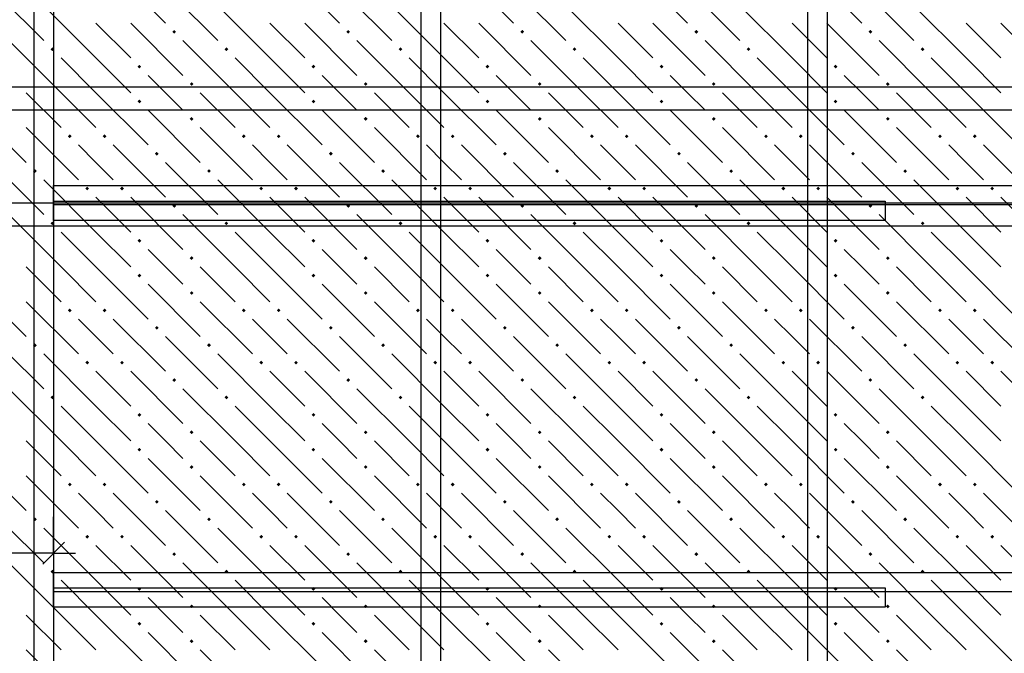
# Model space of a CAD drawing. Header units: millimetres. Extents: x 40580 to 1930067, y -240640 to 81020.
# Tile 410 of 656: x 1112635 to 1116029, y -187980 to -185797. Entities that reach past the tile are written whole.
import ezdxf

# ---------------------------------------------------------------- set-up
doc = ezdxf.new("R2010")
doc.units = ezdxf.units.MM
for name, color, linetype, lineweight in [('Standard', 7, 'Continuous', 25), ('ЖБ Перекрытие верхний уровень', 7, 'Continuous', 35), ('Ребро вкладыша арматура S1', 52, 'Continuous', 25), ('Фоновоя арматура Х1', 52, 'Continuous', 25)]:
    doc.layers.add(name, color=color, linetype=linetype, lineweight=lineweight)

msp = doc.modelspace()

# ---------------------------------------------------------------- hatches: boundary and pattern name
at = {"layer": 'ЖБ Перекрытие верхний уровень', "linetype": 'Continuous', "lineweight": -3, "transparency": 33554687}
for points in [[(1113160.9, -185838.3), (1113167.4, -185831.8), (1113173.9, -185838.3), (1113167.4, -185844.8)], [(1113760.9, -185838.3), (1113767.4, -185831.8), (1113773.9, -185838.3), (1113767.4, -185844.8)], [(1114360.9, -185838.3), (1114367.4, -185831.8), (1114373.9, -185838.3), (1114367.4, -185844.8)], [(1114960.9, -185838.3), (1114967.4, -185831.8), (1114973.9, -185838.3), (1114967.4, -185844.8)], [(1115560.9, -185838.3), (1115567.4, -185831.8), (1115573.9, -185838.3), (1115567.4, -185844.8)], [(1112740.9, -185898.3), (1112747.4, -185891.8), (1112753.9, -185898.3), (1112747.4, -185904.8)], [(1113340.9, -185898.3), (1113347.4, -185891.8), (1113353.9, -185898.3), (1113347.4, -185904.8)], [(1113940.9, -185898.3), (1113947.4, -185891.8), (1113953.9, -185898.3), (1113947.4, -185904.8)], [(1114540.9, -185898.3), (1114547.4, -185891.8), (1114553.9, -185898.3), (1114547.4, -185904.8)], [(1115140.9, -185898.3), (1115147.4, -185891.8), (1115153.9, -185898.3), (1115147.4, -185904.8)], [(1115740.9, -185898.3), (1115747.4, -185891.8), (1115753.9, -185898.3), (1115747.4, -185904.8)], [(1113040.9, -185958.3), (1113047.4, -185951.8), (1113053.9, -185958.3), (1113047.4, -185964.8)], [(1113640.9, -185958.3), (1113647.4, -185951.8), (1113653.9, -185958.3), (1113647.4, -185964.8)], [(1114240.9, -185958.3), (1114247.4, -185951.8), (1114253.9, -185958.3), (1114247.4, -185964.8)], [(1114840.9, -185958.3), (1114847.4, -185951.8), (1114853.9, -185958.3), (1114847.4, -185964.8)], [(1115440.9, -185958.3), (1115447.4, -185951.8), (1115453.9, -185958.3), (1115447.4, -185964.8)], [(1113220.9, -186018.3), (1113227.4, -186011.8), (1113233.9, -186018.3), (1113227.4, -186024.8)], [(1113820.9, -186018.3), (1113827.4, -186011.8), (1113833.9, -186018.3), (1113827.4, -186024.8)], [(1114420.9, -186018.3), (1114427.4, -186011.8), (1114433.9, -186018.3), (1114427.4, -186024.8)], [(1115020.9, -186018.3), (1115027.4, -186011.8), (1115033.9, -186018.3), (1115027.4, -186024.8)], [(1115620.9, -186018.3), (1115627.4, -186011.8), (1115633.9, -186018.3), (1115627.4, -186024.8)], [(1113040.9, -186078.3), (1113047.4, -186071.8), (1113053.9, -186078.3), (1113047.4, -186084.8)], [(1113640.9, -186078.3), (1113647.4, -186071.8), (1113653.9, -186078.3), (1113647.4, -186084.8)], [(1114240.9, -186078.3), (1114247.4, -186071.8), (1114253.9, -186078.3), (1114247.4, -186084.8)], [(1114840.9, -186078.3), (1114847.4, -186071.8), (1114853.9, -186078.3), (1114847.4, -186084.8)], [(1115440.9, -186078.3), (1115447.4, -186071.8), (1115453.9, -186078.3), (1115447.4, -186084.8)], [(1113220.9, -186138.3), (1113227.4, -186131.8), (1113233.9, -186138.3), (1113227.4, -186144.8)], [(1113820.9, -186138.3), (1113827.4, -186131.8), (1113833.9, -186138.3), (1113827.4, -186144.8)], [(1114420.9, -186138.3), (1114427.4, -186131.8), (1114433.9, -186138.3), (1114427.4, -186144.8)], [(1115020.9, -186138.3), (1115027.4, -186131.8), (1115033.9, -186138.3), (1115027.4, -186144.8)], [(1115620.9, -186138.3), (1115627.4, -186131.8), (1115633.9, -186138.3), (1115627.4, -186144.8)], [(1112800.9, -186198.3), (1112807.4, -186191.8), (1112813.9, -186198.3), (1112807.4, -186204.8)], [(1112920.9, -186198.3), (1112927.4, -186191.8), (1112933.9, -186198.3), (1112927.4, -186204.8)], [(1113400.9, -186198.3), (1113407.4, -186191.8), (1113413.9, -186198.3), (1113407.4, -186204.8)], [(1113520.9, -186198.3), (1113527.4, -186191.8), (1113533.9, -186198.3), (1113527.4, -186204.8)], [(1114000.9, -186198.3), (1114007.4, -186191.8), (1114013.9, -186198.3), (1114007.4, -186204.8)], [(1114120.9, -186198.3), (1114127.4, -186191.8), (1114133.9, -186198.3), (1114127.4, -186204.8)], [(1114600.9, -186198.3), (1114607.4, -186191.8), (1114613.9, -186198.3), (1114607.4, -186204.8)], [(1114720.9, -186198.3), (1114727.4, -186191.8), (1114733.9, -186198.3), (1114727.4, -186204.8)], [(1115200.9, -186198.3), (1115207.4, -186191.8), (1115213.9, -186198.3), (1115207.4, -186204.8)], [(1115320.9, -186198.3), (1115327.4, -186191.8), (1115333.9, -186198.3), (1115327.4, -186204.8)], [(1115800.9, -186198.3), (1115807.4, -186191.8), (1115813.9, -186198.3), (1115807.4, -186204.8)], [(1115920.9, -186198.3), (1115927.4, -186191.8), (1115933.9, -186198.3), (1115927.4, -186204.8)], [(1113100.9, -186258.3), (1113107.4, -186251.8), (1113113.9, -186258.3), (1113107.4, -186264.8)], [(1113700.9, -186258.3), (1113707.4, -186251.8), (1113713.9, -186258.3), (1113707.4, -186264.8)], [(1114300.9, -186258.3), (1114307.4, -186251.8), (1114313.9, -186258.3), (1114307.4, -186264.8)], [(1114900.9, -186258.3), (1114907.4, -186251.8), (1114913.9, -186258.3), (1114907.4, -186264.8)], [(1115500.9, -186258.3), (1115507.4, -186251.8), (1115513.9, -186258.3), (1115507.4, -186264.8)], [(1112680.9, -186318.3), (1112687.4, -186311.8), (1112693.9, -186318.3), (1112687.4, -186324.8)], [(1113280.9, -186318.3), (1113287.4, -186311.8), (1113293.9, -186318.3), (1113287.4, -186324.8)], [(1113880.9, -186318.3), (1113887.4, -186311.8), (1113893.9, -186318.3), (1113887.4, -186324.8)], [(1114480.9, -186318.3), (1114487.4, -186311.8), (1114493.9, -186318.3), (1114487.4, -186324.8)], [(1115080.9, -186318.3), (1115087.4, -186311.8), (1115093.9, -186318.3), (1115087.4, -186324.8)], [(1115680.9, -186318.3), (1115687.4, -186311.8), (1115693.9, -186318.3), (1115687.4, -186324.8)], [(1112860.9, -186378.3), (1112867.4, -186371.8), (1112873.9, -186378.3), (1112867.4, -186384.8)], [(1112980.9, -186378.3), (1112987.4, -186371.8), (1112993.9, -186378.3), (1112987.4, -186384.8)], [(1113460.9, -186378.3), (1113467.4, -186371.8), (1113473.9, -186378.3), (1113467.4, -186384.8)], [(1113580.9, -186378.3), (1113587.4, -186371.8), (1113593.9, -186378.3), (1113587.4, -186384.8)], [(1114060.9, -186378.3), (1114067.4, -186371.8), (1114073.9, -186378.3), (1114067.4, -186384.8)], [(1114180.9, -186378.3), (1114187.4, -186371.8), (1114193.9, -186378.3), (1114187.4, -186384.8)], [(1114660.9, -186378.3), (1114667.4, -186371.8), (1114673.9, -186378.3), (1114667.4, -186384.8)], [(1114780.9, -186378.3), (1114787.4, -186371.8), (1114793.9, -186378.3), (1114787.4, -186384.8)], [(1115260.9, -186378.3), (1115267.4, -186371.8), (1115273.9, -186378.3), (1115267.4, -186384.8)], [(1115380.9, -186378.3), (1115387.4, -186371.8), (1115393.9, -186378.3), (1115387.4, -186384.8)], [(1115860.9, -186378.3), (1115867.4, -186371.8), (1115873.9, -186378.3), (1115867.4, -186384.8)], [(1115980.9, -186378.3), (1115987.4, -186371.8), (1115993.9, -186378.3), (1115987.4, -186384.8)], [(1113160.9, -186438.3), (1113167.4, -186431.8), (1113173.9, -186438.3), (1113167.4, -186444.8)], [(1113760.9, -186438.3), (1113767.4, -186431.8), (1113773.9, -186438.3), (1113767.4, -186444.8)], [(1114360.9, -186438.3), (1114367.4, -186431.8), (1114373.9, -186438.3), (1114367.4, -186444.8)], [(1114960.9, -186438.3), (1114967.4, -186431.8), (1114973.9, -186438.3), (1114967.4, -186444.8)], [(1115560.9, -186438.3), (1115567.4, -186431.8), (1115573.9, -186438.3), (1115567.4, -186444.8)], [(1112740.9, -186498.3), (1112747.4, -186491.8), (1112753.9, -186498.3), (1112747.4, -186504.8)], [(1113340.9, -186498.3), (1113347.4, -186491.8), (1113353.9, -186498.3), (1113347.4, -186504.8)], [(1113940.9, -186498.3), (1113947.4, -186491.8), (1113953.9, -186498.3), (1113947.4, -186504.8)], [(1114540.9, -186498.3), (1114547.4, -186491.8), (1114553.9, -186498.3), (1114547.4, -186504.8)], [(1115140.9, -186498.3), (1115147.4, -186491.8), (1115153.9, -186498.3), (1115147.4, -186504.8)], [(1115740.9, -186498.3), (1115747.4, -186491.8), (1115753.9, -186498.3), (1115747.4, -186504.8)], [(1113040.9, -186558.3), (1113047.4, -186551.8), (1113053.9, -186558.3), (1113047.4, -186564.8)], [(1113640.9, -186558.3), (1113647.4, -186551.8), (1113653.9, -186558.3), (1113647.4, -186564.8)], [(1114240.9, -186558.3), (1114247.4, -186551.8), (1114253.9, -186558.3), (1114247.4, -186564.8)], [(1114840.9, -186558.3), (1114847.4, -186551.8), (1114853.9, -186558.3), (1114847.4, -186564.8)], [(1115440.9, -186558.3), (1115447.4, -186551.8), (1115453.9, -186558.3), (1115447.4, -186564.8)], [(1113220.9, -186618.3), (1113227.4, -186611.8), (1113233.9, -186618.3), (1113227.4, -186624.8)], [(1113820.9, -186618.3), (1113827.4, -186611.8), (1113833.9, -186618.3), (1113827.4, -186624.8)], [(1114420.9, -186618.3), (1114427.4, -186611.8), (1114433.9, -186618.3), (1114427.4, -186624.8)], [(1115020.9, -186618.3), (1115027.4, -186611.8), (1115033.9, -186618.3), (1115027.4, -186624.8)], [(1115620.9, -186618.3), (1115627.4, -186611.8), (1115633.9, -186618.3), (1115627.4, -186624.8)], [(1113040.9, -186678.3), (1113047.4, -186671.8), (1113053.9, -186678.3), (1113047.4, -186684.8)], [(1113640.9, -186678.3), (1113647.4, -186671.8), (1113653.9, -186678.3), (1113647.4, -186684.8)], [(1114240.9, -186678.3), (1114247.4, -186671.8), (1114253.9, -186678.3), (1114247.4, -186684.8)], [(1114840.9, -186678.3), (1114847.4, -186671.8), (1114853.9, -186678.3), (1114847.4, -186684.8)], [(1115440.9, -186678.3), (1115447.4, -186671.8), (1115453.9, -186678.3), (1115447.4, -186684.8)], [(1113220.9, -186738.3), (1113227.4, -186731.8), (1113233.9, -186738.3), (1113227.4, -186744.8)], [(1113820.9, -186738.3), (1113827.4, -186731.8), (1113833.9, -186738.3), (1113827.4, -186744.8)], [(1114420.9, -186738.3), (1114427.4, -186731.8), (1114433.9, -186738.3), (1114427.4, -186744.8)], [(1115020.9, -186738.3), (1115027.4, -186731.8), (1115033.9, -186738.3), (1115027.4, -186744.8)], [(1115620.9, -186738.3), (1115627.4, -186731.8), (1115633.9, -186738.3), (1115627.4, -186744.8)], [(1112800.9, -186798.3), (1112807.4, -186791.8), (1112813.9, -186798.3), (1112807.4, -186804.8)], [(1112920.9, -186798.3), (1112927.4, -186791.8), (1112933.9, -186798.3), (1112927.4, -186804.8)], [(1113400.9, -186798.3), (1113407.4, -186791.8), (1113413.9, -186798.3), (1113407.4, -186804.8)], [(1113520.9, -186798.3), (1113527.4, -186791.8), (1113533.9, -186798.3), (1113527.4, -186804.8)], [(1114000.9, -186798.3), (1114007.4, -186791.8), (1114013.9, -186798.3), (1114007.4, -186804.8)], [(1114120.9, -186798.3), (1114127.4, -186791.8), (1114133.9, -186798.3), (1114127.4, -186804.8)], [(1114600.9, -186798.3), (1114607.4, -186791.8), (1114613.9, -186798.3), (1114607.4, -186804.8)], [(1114720.9, -186798.3), (1114727.4, -186791.8), (1114733.9, -186798.3), (1114727.4, -186804.8)], [(1115200.9, -186798.3), (1115207.4, -186791.8), (1115213.9, -186798.3), (1115207.4, -186804.8)], [(1115320.9, -186798.3), (1115327.4, -186791.8), (1115333.9, -186798.3), (1115327.4, -186804.8)], [(1115800.9, -186798.3), (1115807.4, -186791.8), (1115813.9, -186798.3), (1115807.4, -186804.8)], [(1115920.9, -186798.3), (1115927.4, -186791.8), (1115933.9, -186798.3), (1115927.4, -186804.8)], [(1113100.9, -186858.3), (1113107.4, -186851.8), (1113113.9, -186858.3), (1113107.4, -186864.8)], [(1113700.9, -186858.3), (1113707.4, -186851.8), (1113713.9, -186858.3), (1113707.4, -186864.8)], [(1114300.9, -186858.3), (1114307.4, -186851.8), (1114313.9, -186858.3), (1114307.4, -186864.8)], [(1114900.9, -186858.3), (1114907.4, -186851.8), (1114913.9, -186858.3), (1114907.4, -186864.8)], [(1115500.9, -186858.3), (1115507.4, -186851.8), (1115513.9, -186858.3), (1115507.4, -186864.8)], [(1112680.9, -186918.3), (1112687.4, -186911.8), (1112693.9, -186918.3), (1112687.4, -186924.8)], [(1113280.9, -186918.3), (1113287.4, -186911.8), (1113293.9, -186918.3), (1113287.4, -186924.8)], [(1113880.9, -186918.3), (1113887.4, -186911.8), (1113893.9, -186918.3), (1113887.4, -186924.8)], [(1114480.9, -186918.3), (1114487.4, -186911.8), (1114493.9, -186918.3), (1114487.4, -186924.8)], [(1115080.9, -186918.3), (1115087.4, -186911.8), (1115093.9, -186918.3), (1115087.4, -186924.8)], [(1115680.9, -186918.3), (1115687.4, -186911.8), (1115693.9, -186918.3), (1115687.4, -186924.8)], [(1112860.9, -186978.3), (1112867.4, -186971.8), (1112873.9, -186978.3), (1112867.4, -186984.8)], [(1112980.9, -186978.3), (1112987.4, -186971.8), (1112993.9, -186978.3), (1112987.4, -186984.8)], [(1113460.9, -186978.3), (1113467.4, -186971.8), (1113473.9, -186978.3), (1113467.4, -186984.8)], [(1113580.9, -186978.3), (1113587.4, -186971.8), (1113593.9, -186978.3), (1113587.4, -186984.8)], [(1114060.9, -186978.3), (1114067.4, -186971.8), (1114073.9, -186978.3), (1114067.4, -186984.8)], [(1114180.9, -186978.3), (1114187.4, -186971.8), (1114193.9, -186978.3), (1114187.4, -186984.8)], [(1114660.9, -186978.3), (1114667.4, -186971.8), (1114673.9, -186978.3), (1114667.4, -186984.8)], [(1114780.9, -186978.3), (1114787.4, -186971.8), (1114793.9, -186978.3), (1114787.4, -186984.8)], [(1115260.9, -186978.3), (1115267.4, -186971.8), (1115273.9, -186978.3), (1115267.4, -186984.8)], [(1115380.9, -186978.3), (1115387.4, -186971.8), (1115393.9, -186978.3), (1115387.4, -186984.8)], [(1115860.9, -186978.3), (1115867.4, -186971.8), (1115873.9, -186978.3), (1115867.4, -186984.8)], [(1115980.9, -186978.3), (1115987.4, -186971.8), (1115993.9, -186978.3), (1115987.4, -186984.8)], [(1113160.9, -187038.3), (1113167.4, -187031.8), (1113173.9, -187038.3), (1113167.4, -187044.8)], [(1113760.9, -187038.3), (1113767.4, -187031.8), (1113773.9, -187038.3), (1113767.4, -187044.8)], [(1114360.9, -187038.3), (1114367.4, -187031.8), (1114373.9, -187038.3), (1114367.4, -187044.8)], [(1114960.9, -187038.3), (1114967.4, -187031.8), (1114973.9, -187038.3), (1114967.4, -187044.8)], [(1115560.9, -187038.3), (1115567.4, -187031.8), (1115573.9, -187038.3), (1115567.4, -187044.8)], [(1112740.9, -187098.3), (1112747.4, -187091.8), (1112753.9, -187098.3), (1112747.4, -187104.8)], [(1113340.9, -187098.3), (1113347.4, -187091.8), (1113353.9, -187098.3), (1113347.4, -187104.8)], [(1113940.9, -187098.3), (1113947.4, -187091.8), (1113953.9, -187098.3), (1113947.4, -187104.8)], [(1114540.9, -187098.3), (1114547.4, -187091.8), (1114553.9, -187098.3), (1114547.4, -187104.8)], [(1115140.9, -187098.3), (1115147.4, -187091.8), (1115153.9, -187098.3), (1115147.4, -187104.8)], [(1115740.9, -187098.3), (1115747.4, -187091.8), (1115753.9, -187098.3), (1115747.4, -187104.8)], [(1113040.9, -187158.3), (1113047.4, -187151.8), (1113053.9, -187158.3), (1113047.4, -187164.8)], [(1113640.9, -187158.3), (1113647.4, -187151.8), (1113653.9, -187158.3), (1113647.4, -187164.8)], [(1114240.9, -187158.3), (1114247.4, -187151.8), (1114253.9, -187158.3), (1114247.4, -187164.8)], [(1114840.9, -187158.3), (1114847.4, -187151.8), (1114853.9, -187158.3), (1114847.4, -187164.8)], [(1115440.9, -187158.3), (1115447.4, -187151.8), (1115453.9, -187158.3), (1115447.4, -187164.8)], [(1113220.9, -187218.3), (1113227.4, -187211.8), (1113233.9, -187218.3), (1113227.4, -187224.8)], [(1113820.9, -187218.3), (1113827.4, -187211.8), (1113833.9, -187218.3), (1113827.4, -187224.8)], [(1114420.9, -187218.3), (1114427.4, -187211.8), (1114433.9, -187218.3), (1114427.4, -187224.8)], [(1115020.9, -187218.3), (1115027.4, -187211.8), (1115033.9, -187218.3), (1115027.4, -187224.8)], [(1115620.9, -187218.3), (1115627.4, -187211.8), (1115633.9, -187218.3), (1115627.4, -187224.8)], [(1113040.9, -187278.3), (1113047.4, -187271.8), (1113053.9, -187278.3), (1113047.4, -187284.8)], [(1113640.9, -187278.3), (1113647.4, -187271.8), (1113653.9, -187278.3), (1113647.4, -187284.8)], [(1114240.9, -187278.3), (1114247.4, -187271.8), (1114253.9, -187278.3), (1114247.4, -187284.8)], [(1114840.9, -187278.3), (1114847.4, -187271.8), (1114853.9, -187278.3), (1114847.4, -187284.8)], [(1115440.9, -187278.3), (1115447.4, -187271.8), (1115453.9, -187278.3), (1115447.4, -187284.8)], [(1113220.9, -187338.3), (1113227.4, -187331.8), (1113233.9, -187338.3), (1113227.4, -187344.8)], [(1113820.9, -187338.3), (1113827.4, -187331.8), (1113833.9, -187338.3), (1113827.4, -187344.8)], [(1114420.9, -187338.3), (1114427.4, -187331.8), (1114433.9, -187338.3), (1114427.4, -187344.8)], [(1115020.9, -187338.3), (1115027.4, -187331.8), (1115033.9, -187338.3), (1115027.4, -187344.8)], [(1115620.9, -187338.3), (1115627.4, -187331.8), (1115633.9, -187338.3), (1115627.4, -187344.8)], [(1112800.9, -187398.3), (1112807.4, -187391.8), (1112813.9, -187398.3), (1112807.4, -187404.8)], [(1112920.9, -187398.3), (1112927.4, -187391.8), (1112933.9, -187398.3), (1112927.4, -187404.8)], [(1113400.9, -187398.3), (1113407.4, -187391.8), (1113413.9, -187398.3), (1113407.4, -187404.8)], [(1113520.9, -187398.3), (1113527.4, -187391.8), (1113533.9, -187398.3), (1113527.4, -187404.8)], [(1114000.9, -187398.3), (1114007.4, -187391.8), (1114013.9, -187398.3), (1114007.4, -187404.8)], [(1114120.9, -187398.3), (1114127.4, -187391.8), (1114133.9, -187398.3), (1114127.4, -187404.8)], [(1114600.9, -187398.3), (1114607.4, -187391.8), (1114613.9, -187398.3), (1114607.4, -187404.8)], [(1114720.9, -187398.3), (1114727.4, -187391.8), (1114733.9, -187398.3), (1114727.4, -187404.8)], [(1115200.9, -187398.3), (1115207.4, -187391.8), (1115213.9, -187398.3), (1115207.4, -187404.8)], [(1115320.9, -187398.3), (1115327.4, -187391.8), (1115333.9, -187398.3), (1115327.4, -187404.8)], [(1115800.9, -187398.3), (1115807.4, -187391.8), (1115813.9, -187398.3), (1115807.4, -187404.8)], [(1115920.9, -187398.3), (1115927.4, -187391.8), (1115933.9, -187398.3), (1115927.4, -187404.8)], [(1113100.9, -187458.3), (1113107.4, -187451.8), (1113113.9, -187458.3), (1113107.4, -187464.8)], [(1113700.9, -187458.3), (1113707.4, -187451.8), (1113713.9, -187458.3), (1113707.4, -187464.8)], [(1114300.9, -187458.3), (1114307.4, -187451.8), (1114313.9, -187458.3), (1114307.4, -187464.8)], [(1114900.9, -187458.3), (1114907.4, -187451.8), (1114913.9, -187458.3), (1114907.4, -187464.8)], [(1115500.9, -187458.3), (1115507.4, -187451.8), (1115513.9, -187458.3), (1115507.4, -187464.8)], [(1112680.9, -187518.3), (1112687.4, -187511.8), (1112693.9, -187518.3), (1112687.4, -187524.8)], [(1113280.9, -187518.3), (1113287.4, -187511.8), (1113293.9, -187518.3), (1113287.4, -187524.8)], [(1113880.9, -187518.3), (1113887.4, -187511.8), (1113893.9, -187518.3), (1113887.4, -187524.8)], [(1114480.9, -187518.3), (1114487.4, -187511.8), (1114493.9, -187518.3), (1114487.4, -187524.8)], [(1115080.9, -187518.3), (1115087.4, -187511.8), (1115093.9, -187518.3), (1115087.4, -187524.8)], [(1115680.9, -187518.3), (1115687.4, -187511.8), (1115693.9, -187518.3), (1115687.4, -187524.8)], [(1112860.9, -187578.3), (1112867.4, -187571.8), (1112873.9, -187578.3), (1112867.4, -187584.8)], [(1112980.9, -187578.3), (1112987.4, -187571.8), (1112993.9, -187578.3), (1112987.4, -187584.8)], [(1113460.9, -187578.3), (1113467.4, -187571.8), (1113473.9, -187578.3), (1113467.4, -187584.8)], [(1113580.9, -187578.3), (1113587.4, -187571.8), (1113593.9, -187578.3), (1113587.4, -187584.8)], [(1114060.9, -187578.3), (1114067.4, -187571.8), (1114073.9, -187578.3), (1114067.4, -187584.8)], [(1114180.9, -187578.3), (1114187.4, -187571.8), (1114193.9, -187578.3), (1114187.4, -187584.8)], [(1114660.9, -187578.3), (1114667.4, -187571.8), (1114673.9, -187578.3), (1114667.4, -187584.8)], [(1114780.9, -187578.3), (1114787.4, -187571.8), (1114793.9, -187578.3), (1114787.4, -187584.8)], [(1115260.9, -187578.3), (1115267.4, -187571.8), (1115273.9, -187578.3), (1115267.4, -187584.8)], [(1115380.9, -187578.3), (1115387.4, -187571.8), (1115393.9, -187578.3), (1115387.4, -187584.8)], [(1115860.9, -187578.3), (1115867.4, -187571.8), (1115873.9, -187578.3), (1115867.4, -187584.8)], [(1115980.9, -187578.3), (1115987.4, -187571.8), (1115993.9, -187578.3), (1115987.4, -187584.8)], [(1113160.9, -187638.3), (1113167.4, -187631.8), (1113173.9, -187638.3), (1113167.4, -187644.8)], [(1113760.9, -187638.3), (1113767.4, -187631.8), (1113773.9, -187638.3), (1113767.4, -187644.8)], [(1114360.9, -187638.3), (1114367.4, -187631.8), (1114373.9, -187638.3), (1114367.4, -187644.8)], [(1114960.9, -187638.3), (1114967.4, -187631.8), (1114973.9, -187638.3), (1114967.4, -187644.8)], [(1115560.9, -187638.3), (1115567.4, -187631.8), (1115573.9, -187638.3), (1115567.4, -187644.8)], [(1112740.9, -187698.3), (1112747.4, -187691.8), (1112753.9, -187698.3), (1112747.4, -187704.8)], [(1113340.9, -187698.3), (1113347.4, -187691.8), (1113353.9, -187698.3), (1113347.4, -187704.8)], [(1113940.9, -187698.3), (1113947.4, -187691.8), (1113953.9, -187698.3), (1113947.4, -187704.8)], [(1114540.9, -187698.3), (1114547.4, -187691.8), (1114553.9, -187698.3), (1114547.4, -187704.8)], [(1115140.9, -187698.3), (1115147.4, -187691.8), (1115153.9, -187698.3), (1115147.4, -187704.8)], [(1115740.9, -187698.3), (1115747.4, -187691.8), (1115753.9, -187698.3), (1115747.4, -187704.8)], [(1113040.9, -187758.3), (1113047.4, -187751.8), (1113053.9, -187758.3), (1113047.4, -187764.8)], [(1113640.9, -187758.3), (1113647.4, -187751.8), (1113653.9, -187758.3), (1113647.4, -187764.8)], [(1114240.9, -187758.3), (1114247.4, -187751.8), (1114253.9, -187758.3), (1114247.4, -187764.8)], [(1114840.9, -187758.3), (1114847.4, -187751.8), (1114853.9, -187758.3), (1114847.4, -187764.8)], [(1115440.9, -187758.3), (1115447.4, -187751.8), (1115453.9, -187758.3), (1115447.4, -187764.8)], [(1113220.9, -187818.3), (1113227.4, -187811.8), (1113233.9, -187818.3), (1113227.4, -187824.8)], [(1113820.9, -187818.3), (1113827.4, -187811.8), (1113833.9, -187818.3), (1113827.4, -187824.8)], [(1114420.9, -187818.3), (1114427.4, -187811.8), (1114433.9, -187818.3), (1114427.4, -187824.8)], [(1115020.9, -187818.3), (1115027.4, -187811.8), (1115033.9, -187818.3), (1115027.4, -187824.8)], [(1115620.9, -187818.3), (1115627.4, -187811.8), (1115633.9, -187818.3), (1115627.4, -187824.8)], [(1113040.9, -187878.3), (1113047.4, -187871.8), (1113053.9, -187878.3), (1113047.4, -187884.8)], [(1113640.9, -187878.3), (1113647.4, -187871.8), (1113653.9, -187878.3), (1113647.4, -187884.8)], [(1114240.9, -187878.3), (1114247.4, -187871.8), (1114253.9, -187878.3), (1114247.4, -187884.8)], [(1114840.9, -187878.3), (1114847.4, -187871.8), (1114853.9, -187878.3), (1114847.4, -187884.8)], [(1115440.9, -187878.3), (1115447.4, -187871.8), (1115453.9, -187878.3), (1115447.4, -187884.8)], [(1113220.9, -187938.3), (1113227.4, -187931.8), (1113233.9, -187938.3), (1113227.4, -187944.8)], [(1113820.9, -187938.3), (1113827.4, -187931.8), (1113833.9, -187938.3), (1113827.4, -187944.8)], [(1114420.9, -187938.3), (1114427.4, -187931.8), (1114433.9, -187938.3), (1114427.4, -187944.8)], [(1115020.9, -187938.3), (1115027.4, -187931.8), (1115033.9, -187938.3), (1115027.4, -187944.8)], [(1115620.9, -187938.3), (1115627.4, -187931.8), (1115633.9, -187938.3), (1115627.4, -187944.8)]]:
    msp.add_hatch(color=7, dxfattribs=at).paths.add_polyline_path(points, flags=16)

# ---------------------------------------------------------------- linework, layer by layer
at = {"color": 38, "linetype": 'Continuous', "lineweight": 25, "true_color": 0x5f1e0f, "transparency": 33554687}
for points in [[(1112751.8, -186421.6), (1115618.4, -186421.6), (1115618.4, -186488.2), (1112751.8, -186488.2), (1112751.8, -186421.6)], [(1112751.8, -187754.9), (1115618.4, -187754.9), (1115618.4, -187821.6), (1112751.8, -187821.6), (1112751.8, -187754.9)]]:
    msp.add_lwpolyline(points, dxfattribs=at)
at = {"layer": 'Standard', "color": 251, "linetype": 'Continuous', "lineweight": -3, "true_color": 0x656565, "transparency": 33554687}
for q in [(1112751.8, -187509.9), (1112751.8, -187759.9), (1112751.8, -187648.2)]:
    msp.add_line((1112751.8, -187634.9), q, dxfattribs=at)
at = {"layer": 'Standard', "color": 7, "linetype": 'Continuous', "lineweight": 25, "transparency": 33554687}
msp.add_line((1112789.3, -187597.4), (1112714.3, -187672.4), dxfattribs=at)
at = {"layer": 'Standard', "color": 7, "linetype": 'Continuous', "lineweight": -3, "transparency": 33554687}
for q in [(1112585.1, -187634.9), (1112826.8, -187634.9)]:
    msp.add_line((1112751.8, -187634.9), q, dxfattribs=at)
at = {"layer": 'ЖБ Перекрытие верхний уровень', "color": 9, "linetype": 'Continuous', "lineweight": -3, "true_color": 0xc7c7c7, "transparency": 33554687}
for p, q in [((1112957.4, -185628.3), (1113137.4, -185808.3)), ((1113557.4, -185628.3), (1113737.4, -185808.3)), ((1114157.4, -185628.3), (1114337.4, -185808.3)), ((1114757.4, -185628.3), (1114937.4, -185808.3)), ((1115357.4, -185628.3), (1115537.4, -185808.3)), ((1112537.4, -185688.3), (1112717.4, -185868.3)), ((1113137.4, -185688.3), (1113317.4, -185868.3)), ((1113737.4, -185688.3), (1113917.4, -185868.3)), ((1114337.4, -185688.3), (1114517.4, -185868.3)), ((1114937.4, -185688.3), (1115117.4, -185868.3)), ((1115537.4, -185688.3), (1115717.4, -185868.3)), ((1112897.4, -185928.3), (1112717.4, -185748.3)), ((1113497.4, -185928.3), (1113317.4, -185748.3)), ((1114097.4, -185928.3), (1113917.4, -185748.3)), ((1114697.4, -185928.3), (1114517.4, -185748.3)), ((1115297.4, -185928.3), (1115117.4, -185748.3)), ((1115897.4, -185928.3), (1115717.4, -185748.3)), ((1112897.4, -185808.3), (1113017.4, -185928.3)), ((1113017.4, -185808.3), (1113197.4, -185988.3)), ((1113497.4, -185808.3), (1113617.4, -185928.3)), ((1113617.4, -185808.3), (1113797.4, -185988.3)), ((1114097.4, -185808.3), (1114217.4, -185928.3)), ((1114217.4, -185808.3), (1114397.4, -185988.3)), ((1114697.4, -185808.3), (1114817.4, -185928.3)), ((1114817.4, -185808.3), (1114997.4, -185988.3)), ((1115297.4, -185808.3), (1115417.4, -185928.3)), ((1115417.4, -185808.3), (1115597.4, -185988.3)), ((1115897.4, -185808.3), (1116017.4, -185928.3)), ((1116017.4, -185808.3), (1116197.4, -185988.3)), ((1112777.4, -186048.3), (1112597.4, -185868.3)), ((1113377.4, -186048.3), (1113197.4, -185868.3)), ((1113977.4, -186048.3), (1113797.4, -185868.3)), ((1114577.4, -186048.3), (1114397.4, -185868.3)), ((1115177.4, -186048.3), (1114997.4, -185868.3)), ((1115777.4, -186048.3), (1115597.4, -185868.3)), ((1112777.4, -185928.3), (1112897.4, -186048.3)), ((1112897.4, -185928.3), (1113017.4, -186048.3)), ((1113377.4, -185928.3), (1113497.4, -186048.3)), ((1113497.4, -185928.3), (1113617.4, -186048.3)), ((1113977.4, -185928.3), (1114097.4, -186048.3)), ((1114097.4, -185928.3), (1114217.4, -186048.3)), ((1114577.4, -185928.3), (1114697.4, -186048.3)), ((1114697.4, -185928.3), (1114817.4, -186048.3)), ((1115177.4, -185928.3), (1115297.4, -186048.3)), ((1115297.4, -185928.3), (1115417.4, -186048.3)), ((1115777.4, -185928.3), (1115897.4, -186048.3)), ((1115897.4, -185928.3), (1116017.4, -186048.3)), ((1113137.4, -186048.3), (1113077.4, -185988.3)), ((1113737.4, -186048.3), (1113677.4, -185988.3)), ((1114337.4, -186048.3), (1114277.4, -185988.3)), ((1114937.4, -186048.3), (1114877.4, -185988.3)), ((1115537.4, -186048.3), (1115477.4, -185988.3)), ((1112657.4, -186048.3), (1112777.4, -186168.3)), ((1112777.4, -186048.3), (1112897.4, -186168.3)), ((1112897.4, -186048.3), (1113077.4, -186228.3)), ((1113197.4, -186108.3), (1113137.4, -186048.3)), ((1113257.4, -186048.3), (1113377.4, -186168.3)), ((1113377.4, -186048.3), (1113497.4, -186168.3)), ((1113497.4, -186048.3), (1113677.4, -186228.3)), ((1113797.4, -186108.3), (1113737.4, -186048.3)), ((1113857.4, -186048.3), (1113977.4, -186168.3)), ((1113977.4, -186048.3), (1114097.4, -186168.3)), ((1114097.4, -186048.3), (1114277.4, -186228.3)), ((1114397.4, -186108.3), (1114337.4, -186048.3)), ((1114457.4, -186048.3), (1114577.4, -186168.3)), ((1114577.4, -186048.3), (1114697.4, -186168.3)), ((1114697.4, -186048.3), (1114877.4, -186228.3)), ((1114997.4, -186108.3), (1114937.4, -186048.3)), ((1115057.4, -186048.3), (1115177.4, -186168.3)), ((1115177.4, -186048.3), (1115297.4, -186168.3)), ((1115297.4, -186048.3), (1115477.4, -186228.3)), ((1115597.4, -186108.3), (1115537.4, -186048.3)), ((1115657.4, -186048.3), (1115777.4, -186168.3)), ((1115777.4, -186048.3), (1115897.4, -186168.3)), ((1115897.4, -186048.3), (1116077.4, -186228.3)), ((1112477.4, -186108.3), (1112657.4, -186288.3)), ((1113077.4, -186108.3), (1113257.4, -186288.3)), ((1113677.4, -186108.3), (1113857.4, -186288.3)), ((1114277.4, -186108.3), (1114457.4, -186288.3)), ((1114877.4, -186108.3), (1115057.4, -186288.3)), ((1115477.4, -186108.3), (1115657.4, -186288.3)), ((1112657.4, -186168.3), (1112837.4, -186348.3)), ((1113257.4, -186168.3), (1113437.4, -186348.3)), ((1113857.4, -186168.3), (1114037.4, -186348.3)), ((1114457.4, -186168.3), (1114637.4, -186348.3)), ((1115057.4, -186168.3), (1115237.4, -186348.3)), ((1115657.4, -186168.3), (1115837.4, -186348.3)), ((1112897.4, -186288.3), (1112837.4, -186228.3)), ((1112957.4, -186228.3), (1113137.4, -186408.3)), ((1113497.4, -186288.3), (1113437.4, -186228.3)), ((1113557.4, -186228.3), (1113737.4, -186408.3)), ((1114097.4, -186288.3), (1114037.4, -186228.3)), ((1114157.4, -186228.3), (1114337.4, -186408.3)), ((1114697.4, -186288.3), (1114637.4, -186228.3)), ((1114757.4, -186228.3), (1114937.4, -186408.3)), ((1115297.4, -186288.3), (1115237.4, -186228.3)), ((1115357.4, -186228.3), (1115537.4, -186408.3)), ((1115897.4, -186288.3), (1115837.4, -186228.3)), ((1115957.4, -186228.3), (1116137.4, -186408.3)), ((1112537.4, -186288.3), (1112717.4, -186468.3)), ((1112957.4, -186348.3), (1112897.4, -186288.3)), ((1113137.4, -186288.3), (1113317.4, -186468.3)), ((1113557.4, -186348.3), (1113497.4, -186288.3)), ((1113737.4, -186288.3), (1113917.4, -186468.3)), ((1114157.4, -186348.3), (1114097.4, -186288.3)), ((1114337.4, -186288.3), (1114517.4, -186468.3)), ((1114757.4, -186348.3), (1114697.4, -186288.3)), ((1114937.4, -186288.3), (1115117.4, -186468.3)), ((1115357.4, -186348.3), (1115297.4, -186288.3)), ((1115537.4, -186288.3), (1115717.4, -186468.3)), ((1115957.4, -186348.3), (1115897.4, -186288.3)), ((1112897.4, -186528.3), (1112717.4, -186348.3)), ((1113497.4, -186528.3), (1113317.4, -186348.3)), ((1114097.4, -186528.3), (1113917.4, -186348.3)), ((1114697.4, -186528.3), (1114517.4, -186348.3)), ((1115297.4, -186528.3), (1115117.4, -186348.3)), ((1115897.4, -186528.3), (1115717.4, -186348.3)), ((1112897.4, -186408.3), (1113017.4, -186528.3)), ((1113017.4, -186408.3), (1113197.4, -186588.3)), ((1113497.4, -186408.3), (1113617.4, -186528.3)), ((1113617.4, -186408.3), (1113797.4, -186588.3)), ((1114097.4, -186408.3), (1114217.4, -186528.3)), ((1114217.4, -186408.3), (1114397.4, -186588.3)), ((1114697.4, -186408.3), (1114817.4, -186528.3)), ((1114817.4, -186408.3), (1114997.4, -186588.3)), ((1115297.4, -186408.3), (1115417.4, -186528.3)), ((1115417.4, -186408.3), (1115597.4, -186588.3)), ((1115897.4, -186408.3), (1116017.4, -186528.3)), ((1116017.4, -186408.3), (1116197.4, -186588.3)), ((1112777.4, -186648.3), (1112597.4, -186468.3)), ((1113377.4, -186648.3), (1113197.4, -186468.3)), ((1113977.4, -186648.3), (1113797.4, -186468.3)), ((1114577.4, -186648.3), (1114397.4, -186468.3)), ((1115177.4, -186648.3), (1114997.4, -186468.3)), ((1115777.4, -186648.3), (1115597.4, -186468.3)), ((1112777.4, -186528.3), (1112897.4, -186648.3)), ((1112897.4, -186528.3), (1113017.4, -186648.3)), ((1113377.4, -186528.3), (1113497.4, -186648.3)), ((1113497.4, -186528.3), (1113617.4, -186648.3)), ((1113977.4, -186528.3), (1114097.4, -186648.3)), ((1114097.4, -186528.3), (1114217.4, -186648.3)), ((1114577.4, -186528.3), (1114697.4, -186648.3)), ((1114697.4, -186528.3), (1114817.4, -186648.3)), ((1115177.4, -186528.3), (1115297.4, -186648.3)), ((1115297.4, -186528.3), (1115417.4, -186648.3)), ((1115777.4, -186528.3), (1115897.4, -186648.3)), ((1115897.4, -186528.3), (1116017.4, -186648.3)), ((1113137.4, -186648.3), (1113077.4, -186588.3)), ((1113737.4, -186648.3), (1113677.4, -186588.3)), ((1114337.4, -186648.3), (1114277.4, -186588.3)), ((1114937.4, -186648.3), (1114877.4, -186588.3)), ((1115537.4, -186648.3), (1115477.4, -186588.3)), ((1112657.4, -186648.3), (1112777.4, -186768.3)), ((1112777.4, -186648.3), (1112897.4, -186768.3)), ((1112897.4, -186648.3), (1113077.4, -186828.3)), ((1113197.4, -186708.3), (1113137.4, -186648.3)), ((1113257.4, -186648.3), (1113377.4, -186768.3)), ((1113377.4, -186648.3), (1113497.4, -186768.3)), ((1113497.4, -186648.3), (1113677.4, -186828.3)), ((1113797.4, -186708.3), (1113737.4, -186648.3)), ((1113857.4, -186648.3), (1113977.4, -186768.3)), ((1113977.4, -186648.3), (1114097.4, -186768.3)), ((1114097.4, -186648.3), (1114277.4, -186828.3)), ((1114397.4, -186708.3), (1114337.4, -186648.3)), ((1114457.4, -186648.3), (1114577.4, -186768.3)), ((1114577.4, -186648.3), (1114697.4, -186768.3)), ((1114697.4, -186648.3), (1114877.4, -186828.3)), ((1114997.4, -186708.3), (1114937.4, -186648.3)), ((1115057.4, -186648.3), (1115177.4, -186768.3)), ((1115177.4, -186648.3), (1115297.4, -186768.3)), ((1115297.4, -186648.3), (1115477.4, -186828.3)), ((1115597.4, -186708.3), (1115537.4, -186648.3)), ((1115657.4, -186648.3), (1115777.4, -186768.3)), ((1115777.4, -186648.3), (1115897.4, -186768.3)), ((1115897.4, -186648.3), (1116077.4, -186828.3)), ((1113077.4, -186708.3), (1113257.4, -186888.3)), ((1113677.4, -186708.3), (1113857.4, -186888.3)), ((1114277.4, -186708.3), (1114457.4, -186888.3)), ((1114877.4, -186708.3), (1115057.4, -186888.3)), ((1115477.4, -186708.3), (1115657.4, -186888.3)), ((1112657.4, -186768.3), (1112837.4, -186948.3)), ((1113257.4, -186768.3), (1113437.4, -186948.3)), ((1113857.4, -186768.3), (1114037.4, -186948.3)), ((1114457.4, -186768.3), (1114637.4, -186948.3)), ((1115057.4, -186768.3), (1115237.4, -186948.3)), ((1115657.4, -186768.3), (1115837.4, -186948.3)), ((1112585.1, -186816), (1112657.4, -186888.3)), ((1112897.4, -186888.3), (1112837.4, -186828.3)), ((1112957.4, -186828.3), (1113137.4, -187008.3)), ((1113497.4, -186888.3), (1113437.4, -186828.3)), ((1113557.4, -186828.3), (1113737.4, -187008.3)), ((1114097.4, -186888.3), (1114037.4, -186828.3)), ((1114157.4, -186828.3), (1114337.4, -187008.3)), ((1114697.4, -186888.3), (1114637.4, -186828.3)), ((1114757.4, -186828.3), (1114937.4, -187008.3)), ((1115297.4, -186888.3), (1115237.4, -186828.3)), ((1115357.4, -186828.3), (1115537.4, -187008.3)), ((1115897.4, -186888.3), (1115837.4, -186828.3)), ((1115957.4, -186828.3), (1116137.4, -187008.3)), ((1112957.4, -186948.3), (1112897.4, -186888.3)), ((1113137.4, -186888.3), (1113317.4, -187068.3)), ((1113557.4, -186948.3), (1113497.4, -186888.3)), ((1113737.4, -186888.3), (1113917.4, -187068.3)), ((1114157.4, -186948.3), (1114097.4, -186888.3)), ((1114337.4, -186888.3), (1114517.4, -187068.3)), ((1114757.4, -186948.3), (1114697.4, -186888.3)), ((1114937.4, -186888.3), (1115117.4, -187068.3)), ((1115357.4, -186948.3), (1115297.4, -186888.3)), ((1115537.4, -186888.3), (1115717.4, -187068.3)), ((1115957.4, -186948.3), (1115897.4, -186888.3)), ((1112585.1, -186936), (1112717.4, -187068.3)), ((1112897.4, -187128.3), (1112717.4, -186948.3)), ((1113497.4, -187128.3), (1113317.4, -186948.3)), ((1114097.4, -187128.3), (1113917.4, -186948.3)), ((1114697.4, -187128.3), (1114517.4, -186948.3)), ((1115297.4, -187128.3), (1115117.4, -186948.3)), ((1115897.4, -187128.3), (1115717.4, -186948.3)), ((1112897.4, -187008.3), (1113017.4, -187128.3)), ((1113017.4, -187008.3), (1113197.4, -187188.3)), ((1113497.4, -187008.3), (1113617.4, -187128.3)), ((1113617.4, -187008.3), (1113797.4, -187188.3)), ((1114097.4, -187008.3), (1114217.4, -187128.3)), ((1114217.4, -187008.3), (1114397.4, -187188.3)), ((1114697.4, -187008.3), (1114817.4, -187128.3)), ((1114817.4, -187008.3), (1114997.4, -187188.3)), ((1115297.4, -187008.3), (1115417.4, -187128.3)), ((1115417.4, -187008.3), (1115597.4, -187188.3)), ((1115897.4, -187008.3), (1116017.4, -187128.3)), ((1116017.4, -187008.3), (1116197.4, -187188.3)), ((1112777.4, -187248.3), (1112597.4, -187068.3)), ((1113377.4, -187248.3), (1113197.4, -187068.3)), ((1113977.4, -187248.3), (1113797.4, -187068.3)), ((1114577.4, -187248.3), (1114397.4, -187068.3)), ((1115177.4, -187248.3), (1114997.4, -187068.3)), ((1115777.4, -187248.3), (1115597.4, -187068.3)), ((1112777.4, -187128.3), (1112897.4, -187248.3)), ((1112897.4, -187128.3), (1113017.4, -187248.3)), ((1113377.4, -187128.3), (1113497.4, -187248.3)), ((1113497.4, -187128.3), (1113617.4, -187248.3)), ((1113977.4, -187128.3), (1114097.4, -187248.3)), ((1114097.4, -187128.3), (1114217.4, -187248.3)), ((1114577.4, -187128.3), (1114697.4, -187248.3)), ((1114697.4, -187128.3), (1114817.4, -187248.3)), ((1115177.4, -187128.3), (1115297.4, -187248.3)), ((1115297.4, -187128.3), (1115417.4, -187248.3)), ((1115777.4, -187128.3), (1115897.4, -187248.3)), ((1115897.4, -187128.3), (1116017.4, -187248.3)), ((1113137.4, -187248.3), (1113077.4, -187188.3)), ((1113737.4, -187248.3), (1113677.4, -187188.3)), ((1114337.4, -187248.3), (1114277.4, -187188.3)), ((1114937.4, -187248.3), (1114877.4, -187188.3)), ((1115537.4, -187248.3), (1115477.4, -187188.3)), ((1112657.4, -187248.3), (1112777.4, -187368.3)), ((1112777.4, -187248.3), (1112897.4, -187368.3)), ((1112897.4, -187248.3), (1113077.4, -187428.3)), ((1113197.4, -187308.3), (1113137.4, -187248.3)), ((1113257.4, -187248.3), (1113377.4, -187368.3)), ((1113377.4, -187248.3), (1113497.4, -187368.3)), ((1113497.4, -187248.3), (1113677.4, -187428.3)), ((1113797.4, -187308.3), (1113737.4, -187248.3)), ((1113857.4, -187248.3), (1113977.4, -187368.3)), ((1113977.4, -187248.3), (1114097.4, -187368.3)), ((1114097.4, -187248.3), (1114277.4, -187428.3)), ((1114397.4, -187308.3), (1114337.4, -187248.3)), ((1114457.4, -187248.3), (1114577.4, -187368.3)), ((1114577.4, -187248.3), (1114697.4, -187368.3)), ((1114697.4, -187248.3), (1114877.4, -187428.3)), ((1114997.4, -187308.3), (1114937.4, -187248.3)), ((1115057.4, -187248.3), (1115177.4, -187368.3)), ((1115177.4, -187248.3), (1115297.4, -187368.3)), ((1115297.4, -187248.3), (1115477.4, -187428.3)), ((1115597.4, -187308.3), (1115537.4, -187248.3)), ((1115657.4, -187248.3), (1115777.4, -187368.3)), ((1115777.4, -187248.3), (1115897.4, -187368.3)), ((1115897.4, -187248.3), (1116077.4, -187428.3)), ((1113077.4, -187308.3), (1113257.4, -187488.3)), ((1113677.4, -187308.3), (1113857.4, -187488.3)), ((1114277.4, -187308.3), (1114457.4, -187488.3)), ((1114877.4, -187308.3), (1115057.4, -187488.3)), ((1115477.4, -187308.3), (1115657.4, -187488.3)), ((1112657.4, -187368.3), (1112837.4, -187548.3)), ((1113257.4, -187368.3), (1113437.4, -187548.3)), ((1113857.4, -187368.3), (1114037.4, -187548.3)), ((1114457.4, -187368.3), (1114637.4, -187548.3)), ((1115057.4, -187368.3), (1115237.4, -187548.3)), ((1115657.4, -187368.3), (1115837.4, -187548.3)), ((1112585.1, -187416), (1112657.4, -187488.3)), ((1112897.4, -187488.3), (1112837.4, -187428.3)), ((1112957.4, -187428.3), (1113137.4, -187608.3)), ((1113497.4, -187488.3), (1113437.4, -187428.3)), ((1113557.4, -187428.3), (1113737.4, -187608.3)), ((1114097.4, -187488.3), (1114037.4, -187428.3)), ((1114157.4, -187428.3), (1114337.4, -187608.3)), ((1114697.4, -187488.3), (1114637.4, -187428.3)), ((1114757.4, -187428.3), (1114937.4, -187608.3)), ((1115297.4, -187488.3), (1115237.4, -187428.3)), ((1115357.4, -187428.3), (1115537.4, -187608.3)), ((1115897.4, -187488.3), (1115837.4, -187428.3)), ((1115957.4, -187428.3), (1116137.4, -187608.3)), ((1112957.4, -187548.3), (1112897.4, -187488.3)), ((1113137.4, -187488.3), (1113317.4, -187668.3)), ((1113557.4, -187548.3), (1113497.4, -187488.3)), ((1113737.4, -187488.3), (1113917.4, -187668.3)), ((1114157.4, -187548.3), (1114097.4, -187488.3)), ((1114337.4, -187488.3), (1114517.4, -187668.3)), ((1114757.4, -187548.3), (1114697.4, -187488.3)), ((1114937.4, -187488.3), (1115117.4, -187668.3)), ((1115357.4, -187548.3), (1115297.4, -187488.3)), ((1115537.4, -187488.3), (1115717.4, -187668.3)), ((1115957.4, -187548.3), (1115897.4, -187488.3)), ((1112585.1, -187536), (1112717.4, -187668.3)), ((1112897.4, -187728.3), (1112717.4, -187548.3)), ((1113497.4, -187728.3), (1113317.4, -187548.3)), ((1114097.4, -187728.3), (1113917.4, -187548.3)), ((1114697.4, -187728.3), (1114517.4, -187548.3)), ((1115297.4, -187728.3), (1115117.4, -187548.3)), ((1115897.4, -187728.3), (1115717.4, -187548.3)), ((1112897.4, -187608.3), (1113017.4, -187728.3)), ((1113017.4, -187608.3), (1113197.4, -187788.3)), ((1113497.4, -187608.3), (1113617.4, -187728.3)), ((1113617.4, -187608.3), (1113797.4, -187788.3)), ((1114097.4, -187608.3), (1114217.4, -187728.3)), ((1114217.4, -187608.3), (1114397.4, -187788.3)), ((1114697.4, -187608.3), (1114817.4, -187728.3)), ((1114817.4, -187608.3), (1114997.4, -187788.3)), ((1115297.4, -187608.3), (1115417.4, -187728.3)), ((1115417.4, -187608.3), (1115597.4, -187788.3)), ((1115897.4, -187608.3), (1116017.4, -187728.3)), ((1116017.4, -187608.3), (1116197.4, -187788.3)), ((1112777.4, -187848.3), (1112597.4, -187668.3)), ((1113377.4, -187848.3), (1113197.4, -187668.3)), ((1113977.4, -187848.3), (1113797.4, -187668.3)), ((1114577.4, -187848.3), (1114397.4, -187668.3)), ((1115177.4, -187848.3), (1114997.4, -187668.3)), ((1115777.4, -187848.3), (1115597.4, -187668.3)), ((1112777.4, -187728.3), (1112897.4, -187848.3)), ((1112897.4, -187728.3), (1113017.4, -187848.3)), ((1113377.4, -187728.3), (1113497.4, -187848.3)), ((1113497.4, -187728.3), (1113617.4, -187848.3)), ((1113977.4, -187728.3), (1114097.4, -187848.3)), ((1114097.4, -187728.3), (1114217.4, -187848.3)), ((1114577.4, -187728.3), (1114697.4, -187848.3)), ((1114697.4, -187728.3), (1114817.4, -187848.3)), ((1115177.4, -187728.3), (1115297.4, -187848.3)), ((1115297.4, -187728.3), (1115417.4, -187848.3)), ((1115777.4, -187728.3), (1115897.4, -187848.3)), ((1115897.4, -187728.3), (1116017.4, -187848.3)), ((1113137.4, -187848.3), (1113077.4, -187788.3)), ((1113737.4, -187848.3), (1113677.4, -187788.3)), ((1114337.4, -187848.3), (1114277.4, -187788.3)), ((1114937.4, -187848.3), (1114877.4, -187788.3)), ((1115537.4, -187848.3), (1115477.4, -187788.3)), ((1112657.4, -187848.3), (1112777.4, -187968.3)), ((1112777.4, -187848.3), (1112897.4, -187968.3)), ((1112897.4, -187848.3), (1113077.4, -188028.3)), ((1113197.4, -187908.3), (1113137.4, -187848.3)), ((1113257.4, -187848.3), (1113377.4, -187968.3)), ((1113377.4, -187848.3), (1113497.4, -187968.3)), ((1113497.4, -187848.3), (1113677.4, -188028.3)), ((1113797.4, -187908.3), (1113737.4, -187848.3)), ((1113857.4, -187848.3), (1113977.4, -187968.3)), ((1113977.4, -187848.3), (1114097.4, -187968.3)), ((1114097.4, -187848.3), (1114277.4, -188028.3)), ((1114397.4, -187908.3), (1114337.4, -187848.3)), ((1114457.4, -187848.3), (1114577.4, -187968.3)), ((1114577.4, -187848.3), (1114697.4, -187968.3)), ((1114697.4, -187848.3), (1114877.4, -188028.3)), ((1114997.4, -187908.3), (1114937.4, -187848.3)), ((1115057.4, -187848.3), (1115177.4, -187968.3)), ((1115177.4, -187848.3), (1115297.4, -187968.3)), ((1115297.4, -187848.3), (1115477.4, -188028.3)), ((1115597.4, -187908.3), (1115537.4, -187848.3)), ((1115657.4, -187848.3), (1115777.4, -187968.3)), ((1115777.4, -187848.3), (1115897.4, -187968.3)), ((1115897.4, -187848.3), (1116077.4, -188028.3)), ((1113077.4, -187908.3), (1113257.4, -188088.3)), ((1113677.4, -187908.3), (1113857.4, -188088.3)), ((1114277.4, -187908.3), (1114457.4, -188088.3)), ((1114877.4, -187908.3), (1115057.4, -188088.3)), ((1115477.4, -187908.3), (1115657.4, -188088.3)), ((1112657.4, -187968.3), (1112837.4, -188148.3)), ((1113257.4, -187968.3), (1113437.4, -188148.3)), ((1113857.4, -187968.3), (1114037.4, -188148.3)), ((1114457.4, -187968.3), (1114637.4, -188148.3)), ((1115057.4, -187968.3), (1115237.4, -188148.3)), ((1115657.4, -187968.3), (1115837.4, -188148.3))]:
    msp.add_line(p, q, dxfattribs=at)
at = {"layer": 'Ребро вкладыша арматура S1', "color": 7, "linetype": 'Continuous', "lineweight": 25, "transparency": 33554687}
for points in [[(1118585.1, -186108.2), (1105585.1, -186108.2), (1105585.1, -186028.2), (1118585.1, -186028.2), (1118585.1, -186108.2)], [(1118585.1, -186108.2), (1105585.1, -186108.2), (1105585.1, -186028.2), (1118585.1, -186028.2), (1118585.1, -186108.2)], [(1118585.1, -186508.2), (1105585.1, -186508.2), (1105585.1, -186428.2), (1118585.1, -186428.2), (1118585.1, -186508.2)], [(1118585.1, -186508.2), (1105585.1, -186508.2), (1105585.1, -186428.2), (1118585.1, -186428.2), (1118585.1, -186508.2)]]:
    msp.add_lwpolyline(points, dxfattribs=at)
at = {"layer": 'Фоновоя арматура Х1', "color": 251, "linetype": 'Continuous', "lineweight": -3, "true_color": 0x656565, "transparency": 33554687}
for points in [[(1112751.8, -184034.9), (1112751.8, -192101.6), (1112685.1, -192101.6), (1112685.1, -184034.9), (1112751.8, -184034.9)], [(1112751.8, -184034.9), (1112751.8, -192101.6), (1112685.1, -192101.6), (1112685.1, -184034.9), (1112751.8, -184034.9)], [(1114085.1, -184034.9), (1114085.1, -192101.6), (1114018.4, -192101.6), (1114018.4, -184034.9), (1114085.1, -184034.9)], [(1114085.1, -184034.9), (1114085.1, -192101.6), (1114018.4, -192101.6), (1114018.4, -184034.9), (1114085.1, -184034.9)], [(1115418.4, -184034.9), (1115418.4, -192101.6), (1115351.8, -192101.6), (1115351.8, -184034.9), (1115418.4, -184034.9)], [(1115418.4, -184034.9), (1115418.4, -192101.6), (1115351.8, -192101.6), (1115351.8, -184034.9), (1115418.4, -184034.9)], [(1118951.8, -186434.9), (1112751.8, -186434.9), (1112751.8, -186368.2), (1118951.8, -186368.2), (1118951.8, -186434.9)], [(1118951.8, -186434.9), (1112751.8, -186434.9), (1112751.8, -186368.2), (1118951.8, -186368.2), (1118951.8, -186434.9)], [(1118951.8, -187768.2), (1112751.8, -187768.2), (1112751.8, -187701.6), (1118951.8, -187701.6), (1118951.8, -187768.2)], [(1118951.8, -187768.2), (1112751.8, -187768.2), (1112751.8, -187701.6), (1118951.8, -187701.6), (1118951.8, -187768.2)]]:
    msp.add_lwpolyline(points, dxfattribs=at)

doc.saveas('drawing.dxf')
